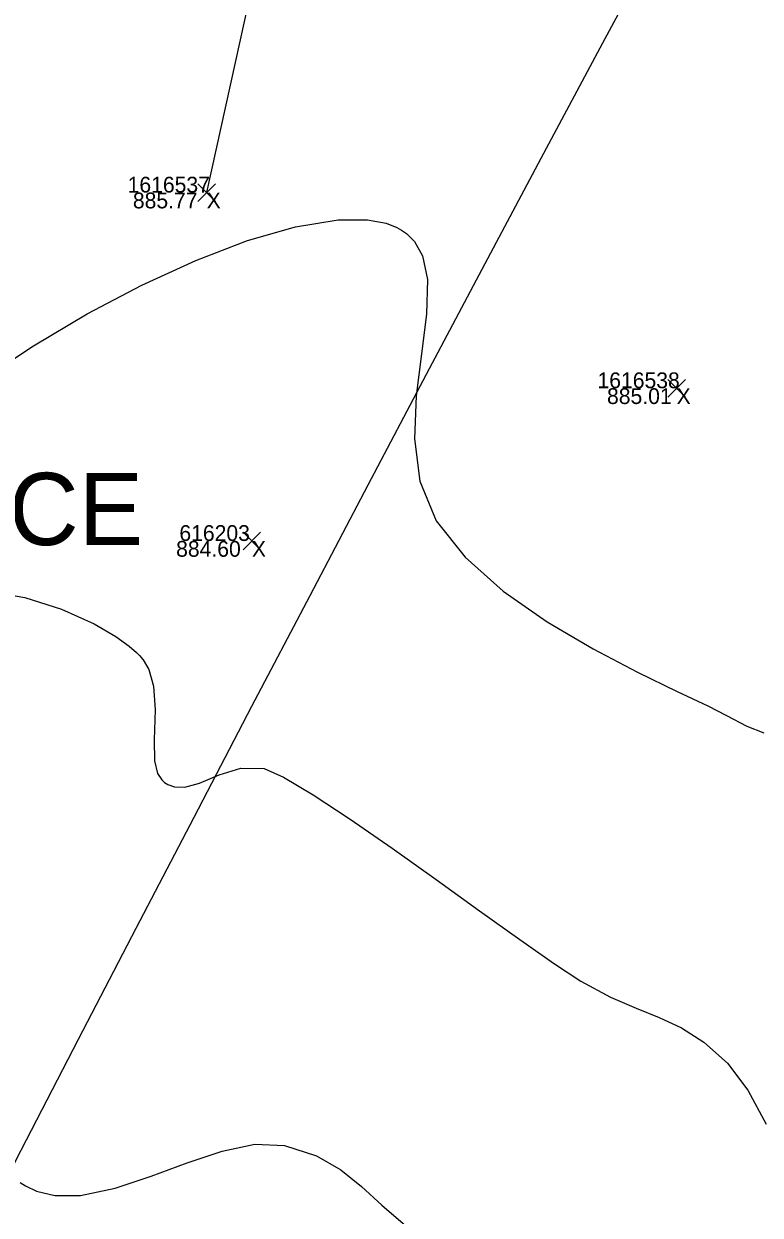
# Model space of a CAD drawing. Extents: x 1957117 to 1971063, y 701601 to 715861.
# Drawn here: x 1963604.66 to 1963620.97, y 706851.61 to 706878 of the extents above; entities that cross this region are included whole.
import ezdxf

# ---------------------------------------------------------------- set-up
doc = ezdxf.new("R2010")
doc.units = 0
for name, color, linetype in [('AP_X_Lights', 7, 'Continuous'), ('DT_X_Break_Line', 7, 'Continuous'), ('DT_X_Contour_Major', 7, 'Continuous'), ('DT_X_Contour_Minor', 7, 'Continuous'), ('GE_X_CL_20', 7, 'Continuous'), ('HY_X_Water_Edge', 7, 'Continuous'), ('PV_P_Shoulder', 7, 'Continuous'), ('RD_X_Text', 7, 'Continuous'), ('RS_Raster1', 7, 'Continuous'), ('RW_X_Esmt_RR', 7, 'Continuous'), ('SC_Scratch1', 7, 'Continuous'), ('SC_Shading5', 7, 'Continuous')]:
    doc.layers.add(name, color=color, linetype=linetype)

msp = doc.modelspace()

# ---------------------------------------------------------------- linework, layer by layer
at = {"layer": 'AP_X_Lights'}
for p, q in [((1963608.514, 706874.072), (1963608.902, 706874.462)), ((1963608.514, 706874.462), (1963608.902, 706874.072)), ((1963618.922, 706869.738), (1963619.31, 706870.128)), ((1963618.922, 706870.128), (1963619.31, 706869.738)), ((1963609.516, 706866.354), (1963609.904, 706866.744)), ((1963609.516, 706866.744), (1963609.904, 706866.354))]:
    msp.add_line(p, q, dxfattribs=at)
at = {"layer": 'DT_X_Break_Line'}
msp.add_lwpolyline([(1963899.517, 707277.373), (1963869.26, 707237.602), (1963831.235, 707203.335), (1963820.965, 707195.035), (1963812.613, 707181.208), (1963805.672, 707159.836), (1963786.526, 707112.387), (1963762.238, 707069.027), (1963734.112, 707027.99), (1963699.007, 706991.28), (1963670.32, 706952.909), (1963630.02, 706918.565), (1963614.237, 706899.512), (1963608.708, 706874.267)], dxfattribs=at)
at = {"layer": 'DT_X_Contour_Major'}
msp.add_lwpolyline([(1963603.732, 706870.118), (1963604.873, 706870.872), (1963606.065, 706871.579), (1963607.275, 706872.216), (1963608.468, 706872.765), (1963609.613, 706873.203), (1963610.674, 706873.51), (1963611.619, 706873.665), (1963612.269, 706873.665), (1963612.683, 706873.587), (1963612.92, 706873.494), (1963613.026, 706873.435), (1963613.134, 706873.36), (1963613.311, 706873.185), (1963613.49, 706872.865), (1963613.597, 706872.344), (1963613.579, 706871.571), (1963613.469, 706870.698), (1963613.351, 706869.765), (1963613.31, 706868.811), (1963613.429, 706867.875), (1963613.791, 706866.996), (1963614.432, 706866.187), (1963615.278, 706865.439), (1963616.249, 706864.759), (1963617.267, 706864.156), (1963618.252, 706863.639), (1963619.126, 706863.216), (1963619.808, 706862.894), (1963620.221, 706862.682), (1963620.671, 706862.448), (1963621.047, 706862.296)], dxfattribs=at)
msp.add_lwpolyline([(1963603.732, 706870.118), (1963604.873, 706870.872), (1963606.065, 706871.579), (1963607.275, 706872.216), (1963608.468, 706872.765), (1963609.613, 706873.203), (1963610.674, 706873.51), (1963611.619, 706873.665), (1963612.269, 706873.665), (1963612.683, 706873.587), (1963612.92, 706873.494), (1963613.026, 706873.435), (1963613.134, 706873.36), (1963613.311, 706873.185), (1963613.49, 706872.865), (1963613.597, 706872.344), (1963613.579, 706871.571), (1963613.469, 706870.698), (1963613.351, 706869.765), (1963613.31, 706868.811), (1963613.429, 706867.875), (1963613.791, 706866.996), (1963614.432, 706866.187), (1963615.278, 706865.439), (1963616.249, 706864.759), (1963617.267, 706864.156), (1963618.252, 706863.639), (1963619.126, 706863.216), (1963619.808, 706862.894), (1963620.221, 706862.682), (1963620.671, 706862.448), (1963621.047, 706862.296)], dxfattribs=at)
at = {"layer": 'DT_X_Contour_Minor'}
for points in [[(1963603.819, 706865.445), (1963604.681, 706865.294), (1963605.493, 706865.039), (1963606.214, 706864.716), (1963606.699, 706864.434), (1963606.995, 706864.22), (1963607.154, 706864.081), (1963607.222, 706864.014), (1963607.304, 706863.916), (1963607.429, 706863.7), (1963607.534, 706863.335), (1963607.569, 706862.806), (1963607.542, 706862.144), (1963607.55, 706861.678), (1963607.62, 706861.396), (1963607.713, 706861.254), (1963607.776, 706861.198), (1963607.847, 706861.154), (1963607.993, 706861.102), (1963608.222, 706861.097), (1963608.546, 706861.187), (1963608.985, 706861.368), (1963609.463, 706861.514), (1963609.982, 706861.507), (1963610.413, 706861.32), (1963611.068, 706860.929), (1963611.887, 706860.387), (1963612.814, 706859.744), (1963613.788, 706859.051), (1963614.752, 706858.359), (1963615.647, 706857.719), (1963616.415, 706857.182), (1963616.996, 706856.8), (1963617.649, 706856.444), (1963618.218, 706856.196), (1963618.733, 706855.991), (1963619.223, 706855.763), (1963619.717, 706855.447), (1963620.244, 706854.978), (1963620.692, 706854.386), (1963621.099, 706853.629)], [(1963603.819, 706865.445), (1963604.681, 706865.294), (1963605.493, 706865.039), (1963606.214, 706864.716), (1963606.699, 706864.434), (1963606.995, 706864.22), (1963607.154, 706864.081), (1963607.222, 706864.014), (1963607.304, 706863.916), (1963607.429, 706863.7), (1963607.534, 706863.335), (1963607.569, 706862.806), (1963607.542, 706862.144), (1963607.55, 706861.678), (1963607.62, 706861.396), (1963607.713, 706861.254), (1963607.776, 706861.198), (1963607.847, 706861.154), (1963607.993, 706861.102), (1963608.222, 706861.097), (1963608.546, 706861.187), (1963608.985, 706861.368), (1963609.463, 706861.514), (1963609.982, 706861.507), (1963610.413, 706861.32), (1963611.068, 706860.929), (1963611.887, 706860.387), (1963612.814, 706859.744), (1963613.788, 706859.051), (1963614.752, 706858.359), (1963615.647, 706857.719), (1963616.415, 706857.182), (1963616.996, 706856.8), (1963617.649, 706856.444), (1963618.218, 706856.196), (1963618.733, 706855.991), (1963619.223, 706855.763), (1963619.717, 706855.447), (1963620.244, 706854.978), (1963620.692, 706854.386), (1963621.099, 706853.629)], [(1963604.575, 706852.339), (1963604.694, 706852.262), (1963604.943, 706852.145), (1963605.343, 706852.051), (1963605.917, 706852.053), (1963606.682, 706852.211), (1963607.476, 706852.475), (1963608.274, 706852.773), (1963609.049, 706853.034), (1963609.777, 706853.186), (1963610.431, 706853.16), (1963611.138, 706852.929), (1963611.682, 706852.62), (1963612.141, 706852.249), (1963612.591, 706851.832), (1963613.109, 706851.383)], [(1963604.575, 706852.339), (1963604.694, 706852.262), (1963604.943, 706852.145), (1963605.343, 706852.051), (1963605.917, 706852.053), (1963606.682, 706852.211), (1963607.476, 706852.475), (1963608.274, 706852.773), (1963609.049, 706853.034), (1963609.777, 706853.186), (1963610.431, 706853.16), (1963611.138, 706852.929), (1963611.682, 706852.62), (1963612.141, 706852.249), (1963612.591, 706851.832), (1963613.109, 706851.383)]]:
    msp.add_lwpolyline(points, dxfattribs=at)
at = {"layer": 'GE_X_CL_20'}
msp.add_arc((1965275.353, 705991.399), 1909.859, 144.852303, 166.495347, dxfattribs=at)
at = {"layer": 'HY_X_Water_Edge'}
for points in [[(1963507.144, 706903.33), (1963523.919, 706880.458), (1963529.921, 706868.249), (1963547.712, 706848.264), (1963557.981, 706843.218), (1963575.318, 706815.786), (1963598.707, 706804.399), (1963631.311, 706798.601), (1963646.093, 706793.985), (1963654.481, 706790.313)], [(1963497.044, 706895.877), (1963527.257, 706861.448), (1963530.089, 706856.724), (1963550.098, 706825.465), (1963567.27, 706808.841), (1963599.052, 706796.957), (1963628.198, 706792.131), (1963651.538, 706783.095)]]:
    msp.add_spline(points, degree=3, dxfattribs=at)
at = {"layer": 'RW_X_Esmt_RR'}
for radius, end in [(1929.859, 154.913686), (1879.859, 166.495347)]:
    msp.add_arc((1965275.353, 705991.399), radius, 144.852303, end, dxfattribs=at)
at = {"layer": 'SC_Shading5'}
for points in [[(1963589.678, 706586.994), (1963626.625, 706689.548), (1963651.76, 706746.832), (1963668.09, 706778.596), (1963682.768, 706805.402), (1963734.424, 706911.594), (1963826.849, 707116.717), (1963877.258, 707215.645), (1963964.981, 707354.472), (1964070.526, 707509.355), (1964132.574, 707601.994), (1964163.9, 707642.169), (1964191.2, 707685.167), (1964278.98, 707807.131), (1964326.11, 707874.364), (1964396.427, 707968.962), (1964508.519, 708133.679), (1964655.588, 708336.552), (1964745.319, 708429.172), (1964840.327, 708522.317), (1964988.178, 708660.245), (1965089.796, 708739.041), (1965251.743, 708835.216), (1965415.807, 708922.048), (1965866.2, 709149.38), (1966173.543, 709294.131), (1966283.627, 709338.196), (1966534.003, 709419.214), (1966689.084, 709471.266), (1967008.468, 709641.817), (1967166.677, 709750.124), (1967422.113, 709931.083), (1967818.707, 710198.831), (1968187.021, 710459.852), (1968360.589, 710592.493), (1968496.543, 710707.847), (1968606.427, 710809.378), (1968733.391, 710937.091), (1968807.28, 711025.4), (1968843.008, 711077.094), (1968863.233, 711106.099), (1968909.747, 711171.311), (1968974.133, 711279.559), (1969130.932, 711546.915), (1969247.433, 711744.686), (1969402.714, 712016.424), (1969505.287, 712191.789), (1969666.311, 712460.805), (1969771.586, 712639.896), (1969880.058, 712820.917), (1969964.994, 712955.706), (1969990.005, 713000.084), (1970030.065, 713068.479)], [(1963609.915, 706579.703), (1963646.615, 706681.572), (1963671.193, 706737.585), (1963687.092, 706768.511), (1963701.884, 706795.526), (1963753.906, 706902.469), (1963846.249, 707107.41), (1963895.973, 707204.994), (1963982.966, 707342.667), (1964088.35, 707497.312), (1964150.015, 707589.379), (1964181.502, 707629.761), (1964209.024, 707673.109), (1964296.517, 707794.674), (1964343.552, 707861.772), (1964413.958, 707956.489), (1964526.123, 708121.313), (1964672.104, 708322.686), (1964760.576, 708414.006), (1964855.195, 708506.77), (1965002.134, 708643.847), (1965101.925, 708721.226), (1965262.272, 708816.451), (1965425.685, 708902.939), (1965875.63, 709130.044), (1966182.13, 709274.398), (1966290.944, 709317.954), (1966540.737, 709398.785), (1966697.632, 709451.445), (1967019.644, 709623.399), (1967178.971, 709732.471), (1967434.35, 709913.39), (1967830.945, 710181.14), (1968199.774, 710442.525), (1968374.086, 710575.735), (1968510.806, 710691.739), (1968621.36, 710793.889), (1968749.296, 710922.58), (1968824.413, 711012.355), (1968860.678, 711064.827), (1968880.812, 711093.701), (1968927.778, 711159.547), (1968992.655, 711268.62), (1969149.476, 711536.015), (1969266.039, 711733.891), (1969421.336, 712005.657), (1969523.8, 712180.835), (1969684.812, 712449.831), (1969790.084, 712628.917), (1969898.385, 712809.653), (1969983.474, 712944.685), (1970008.657, 712989.367), (1970048.626, 713057.607)]]:
    msp.add_spline(points, degree=3, dxfattribs=at)

# ---------------------------------------------------------------- texts
at = {"layer": 'PV_P_Shoulder'}
for s, p in [('885.77', (1963607.074, 706873.917)), ('885.01', (1963617.575, 706869.583)), ('884.60', (1963608.032, 706866.199))]:
    msp.add_text(s, height=0.35, dxfattribs=at).set_placement(p)
at = {"layer": 'RD_X_Text'}
msp.add_text('WOOD FENCE', height=1.6, dxfattribs=at).set_placement((1963592.561, 706866.458))
at = {"layer": 'RS_Raster1'}
for s, p in [('1616537', (1963606.958, 706874.267)), ('1616538', (1963617.364, 706869.933)), ('616203', (1963608.104, 706866.549))]:
    msp.add_text(s, height=0.35, dxfattribs=at).set_placement(p)
at = {"layer": 'SC_Scratch1'}
for p in [(1963608.708, 706873.917), (1963619.116, 706869.583), (1963609.71, 706866.199)]:
    msp.add_text('X', height=0.35, dxfattribs=at).set_placement(p)

doc.saveas('drawing.dxf')
